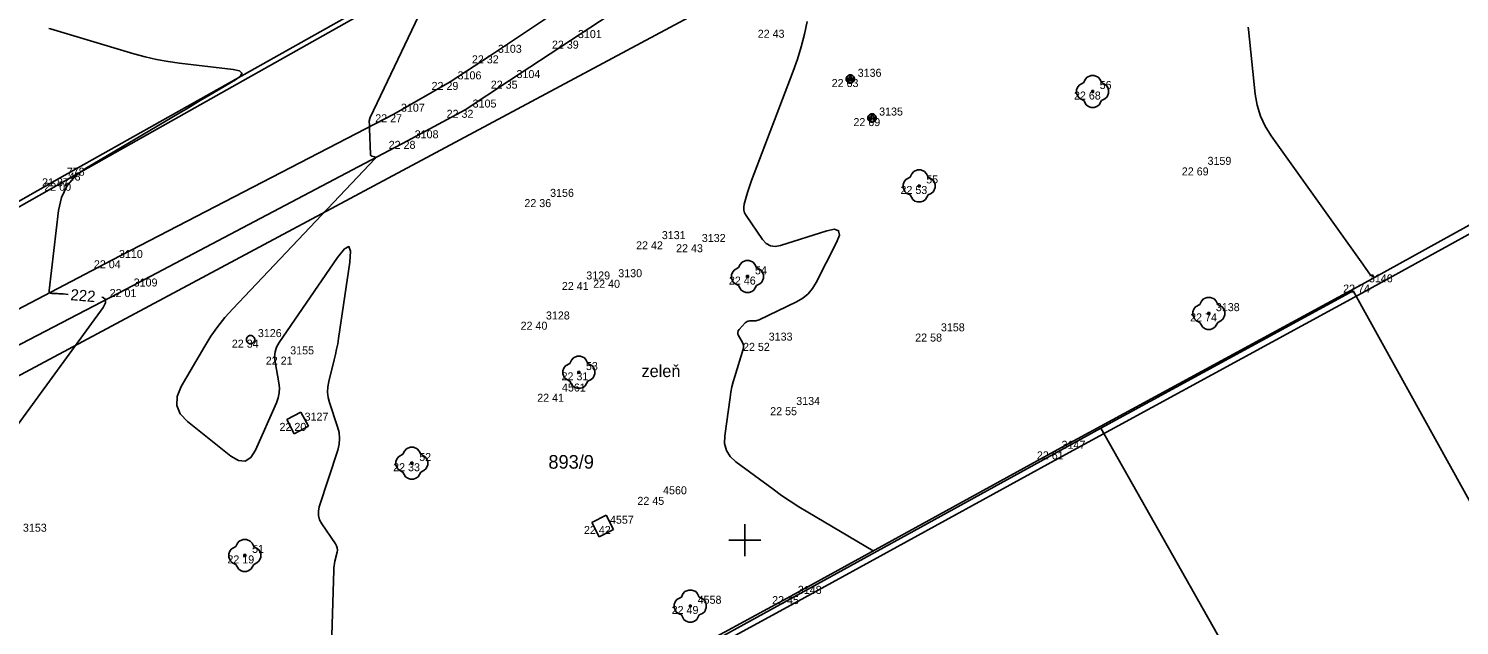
# Model space of a CAD drawing. Extents: x -702257 to -701487, y -1009871 to -1008841.
# Drawn here: x -701947.37 to -701902.67, y -1009627.67 to -1009609.02 of the extents above; entities that cross this region are included whole.
import ezdxf

# ---------------------------------------------------------------- set-up
doc = ezdxf.new("R2010")
doc.units = 0
for name, color, linetype in [('Ex_Contour Labels', 7, 'Continuous'), ('Ex_Major Contours', 7, 'Continuous'), ('Ex_Minor Contours', 7, 'Continuous'), ('Z_body', 7, 'Continuous'), ('Z_body_cisla', 7, 'Continuous'), ('Z_body_vysky_redukovane', 7, 'Continuous'), ('Z_chodnik', 7, 'Continuous'), ('Z_hektometricka_sit', 7, 'Continuous'), ('Z_katastr_cisla_pozemkova', 7, 'Continuous'), ('Z_katastr_hranice', 7, 'Continuous'), ('Z_obruba', 7, 'Continuous'), ('Z_ploty', 7, 'Continuous'), ('Z_popisy', 7, 'Continuous'), ('Z_rozhranni', 7, 'Continuous'), ('Z_site_nerozlisene_znaky', 7, 'Continuous'), ('Z_site_vodovod_znaky', 7, 'Continuous'), ('Z_sloupy', 7, 'Continuous'), ('Z_zelen_jednotliva', 7, 'Continuous')]:
    doc.layers.add(name, color=color, linetype=linetype)

# ---------------------------------------------------------------- blocks, each defined once
blk = doc.blocks.new('POINT_DISPLAY')
blk.add_line((0, 0), (0, 0))
blk = doc.blocks.new('Z24')
for p, q in [((-0.23, 0.38), (-0.17, 0.45)), ((-0.17, 0.45), (-0.05, 0.5)), ((-0.05, 0.5), (0.05, 0.5)), ((0.05, 0.5), (0.17, 0.45)), ((0.17, 0.45), (0.23, 0.38)), ((-0.5, 0.05), (-0.47, 0.13)), ((-0.5, -0.05), (-0.5, 0.05)), ((-0.47, 0.13), (-0.42, 0.2)), ((-0.42, 0.2), (-0.28, 0.28)), ((-0.28, 0.28), (-0.23, 0.38)), ((-0.03, -0.03), (-0.03, 0.03)), ((-0.03, 0.03), (0.03, 0.03)), ((0.03, 0.03), (0.03, -0.03)), ((0.23, 0.38), (0.28, 0.28)), ((0.28, 0.28), (0.42, 0.2)), ((0.42, 0.2), (0.47, 0.13)), ((0.47, 0.13), (0.5, 0.05)), ((0.5, 0.05), (0.5, -0.05)), ((-0.45, -0.17), (-0.5, -0.05)), ((-0.38, -0.23), (-0.45, -0.17)), ((-0.28, -0.28), (-0.38, -0.23)), ((-0.2, -0.42), (-0.28, -0.28)), ((-0.13, -0.47), (-0.2, -0.42)), ((0.03, -0.03), (-0.03, -0.03)), ((0.2, -0.42), (0.13, -0.47)), ((0.28, -0.28), (0.2, -0.42)), ((0.38, -0.23), (0.28, -0.28)), ((0.45, -0.17), (0.38, -0.23)), ((0.5, -0.05), (0.45, -0.17)), ((-0.05, -0.5), (-0.13, -0.47)), ((0.05, -0.5), (-0.05, -0.5)), ((0.13, -0.47), (0.05, -0.5))]:
    blk.add_line(p, q)
blk = doc.blocks.new('Z601')
for p, q in [((-0.13, 0.03), (-0.1, 0.08)), ((-0.13, -0.03), (-0.13, 0.03)), ((-0.1, 0.08), (-0.08, 0.1)), ((-0.08, 0.1), (-0.03, 0.13)), ((-0.08, 0.05), (-0.08, -0.05)), ((-0.03, 0.13), (0.03, 0.13)), ((-0.03, -0.08), (-0.03, 0.08)), ((-0.03, 0.08), (0.03, 0.08)), ((0.03, 0.13), (0.08, 0.1)), ((0.03, 0.08), (0.03, -0.08)), ((0.08, 0.1), (0.1, 0.08)), ((0.08, -0.05), (0.08, 0.05)), ((0.1, 0.08), (0.13, 0.03)), ((0.13, 0.03), (0.13, -0.03)), ((-0.1, -0.08), (-0.13, -0.03)), ((-0.08, -0.1), (-0.1, -0.08)), ((-0.08, -0.05), (-0.03, -0.08)), ((-0.03, -0.13), (-0.08, -0.1)), ((0.03, -0.13), (-0.03, -0.13)), ((0.03, -0.08), (0.08, -0.05)), ((0.08, -0.1), (0.03, -0.13)), ((0.1, -0.08), (0.08, -0.1)), ((0.13, -0.03), (0.1, -0.08))]:
    blk.add_line(p, q)
blk = doc.blocks.new('Z614')
for p, q in [((-0.13, 0.03), (-0.1, 0.08)), ((-0.13, -0.03), (-0.13, 0.03)), ((-0.1, 0.08), (-0.08, 0.1)), ((-0.08, 0.1), (-0.03, 0.13)), ((-0.03, 0.13), (0.03, 0.13)), ((0.03, 0.13), (0.08, 0.1)), ((0.08, 0.1), (0.1, 0.08)), ((0.1, 0.08), (0.13, 0.03)), ((0.13, 0.03), (0.13, -0.03)), ((-0.1, -0.08), (-0.13, -0.03)), ((-0.08, -0.1), (-0.1, -0.08)), ((-0.03, -0.13), (-0.08, -0.1)), ((0.03, -0.13), (-0.03, -0.13)), ((0.08, -0.1), (0.03, -0.13)), ((0.1, -0.08), (0.08, -0.1)), ((0.13, -0.03), (0.1, -0.08))]:
    blk.add_line(p, q)
blk = doc.blocks.new('Z608')
for p, q in [((0.25, 0.25), (-0.25, 0.25)), ((-0.25, 0.25), (-0.25, -0.25)), ((0.25, -0.25), (0.25, 0.25)), ((-0.25, -0.25), (0.25, -0.25))]:
    blk.add_line(p, q)

msp = doc.modelspace()

# ---------------------------------------------------------------- linework, layer by layer
at = {"layer": 'Ex_Major Contours'}
for points in [[(-701946.134, -1009617.325), (-701946.296, -1009617.313), (-701946.34, -1009617.31), (-701946.385, -1009617.308), (-701946.429, -1009617.305), (-701946.474, -1009617.303), (-701946.652, -1009617.294), (-701946.69, -1009617.286), (-701946.716, -1009617.268), (-701946.729, -1009617.24), (-701946.73, -1009617.201), (-701946.44, -1009614.702), (-701946.35, -1009614.297), (-701946.178, -1009613.945), (-701945.926, -1009613.645), (-701945.593, -1009613.398), (-701942.67, -1009611.666), (-701942.45, -1009611.536), (-701942.231, -1009611.405), (-701942.011, -1009611.275), (-701941.791, -1009611.145), (-701940.911, -1009610.623), (-701940.751, -1009610.505), (-701940.709, -1009610.412), (-701940.785, -1009610.345), (-701940.98, -1009610.303), (-701942.655, -1009610.108), (-701943.017, -1009610.057), (-701943.376, -1009609.992), (-701943.732, -1009609.91), (-701944.085, -1009609.813), (-701946.691, -1009609.034), (-701946.746, -1009609.018)], [(-701949.219, -1009623.448), (-701945.044, -1009617.734), (-701944.966, -1009617.593), (-701944.968, -1009617.489), (-701945.047, -1009617.42), (-701945.088, -1009617.412)]]:
    msp.add_lwpolyline(points, dxfattribs=at)
at = {"layer": 'Ex_Minor Contours'}
for points in [[(-701937.971, -1009630.355), (-701937.84, -1009625.939), (-701937.836, -1009625.868), (-701937.829, -1009625.797), (-701937.818, -1009625.727), (-701937.803, -1009625.657), (-701937.737, -1009625.379), (-701937.727, -1009625.311), (-701937.732, -1009625.245), (-701937.751, -1009625.182), (-701937.784, -1009625.122), (-701938.213, -1009624.494), (-701938.282, -1009624.368), (-701938.317, -1009624.236), (-701938.32, -1009624.1), (-701938.29, -1009623.959), (-701937.715, -1009622.187), (-701937.671, -1009622.006), (-701937.657, -1009621.825), (-701937.672, -1009621.644), (-701937.718, -1009621.463), (-701937.97, -1009620.708), (-701938.013, -1009620.543), (-701938.031, -1009620.378), (-701938.025, -1009620.212), (-701937.995, -1009620.045), (-701937.825, -1009619.375), (-701937.785, -1009619.208), (-701937.749, -1009619.039), (-701937.717, -1009618.869), (-701937.689, -1009618.699), (-701937.337, -1009616.324), (-701937.311, -1009615.975), (-701937.366, -1009615.834), (-701937.503, -1009615.9), (-701937.721, -1009616.173), (-701939.546, -1009618.834), (-701939.625, -1009618.974), (-701939.672, -1009619.12), (-701939.689, -1009619.273), (-701939.674, -1009619.433), (-701939.555, -1009620.085), (-701939.537, -1009620.247), (-701939.544, -1009620.406), (-701939.574, -1009620.562), (-701939.629, -1009620.714), (-701940.285, -1009622.191), (-701940.432, -1009622.425), (-701940.609, -1009622.534), (-701940.817, -1009622.519), (-701941.055, -1009622.379), (-701942.408, -1009621.299), (-701942.635, -1009621.059), (-701942.745, -1009620.797), (-701942.736, -1009620.514), (-701942.61, -1009620.208), (-701941.869, -1009618.942), (-701941.675, -1009618.632), (-701941.465, -1009618.334), (-701941.238, -1009618.049), (-701940.994, -1009617.776), (-701936.547, -1009613.078), (-701936.536, -1009613.063), (-701936.535, -1009613.05), (-701936.543, -1009613.04), (-701936.56, -1009613.032), (-701936.649, -1009613.008), (-701936.669, -1009613), (-701936.683, -1009612.988), (-701936.692, -1009612.971), (-701936.695, -1009612.95), (-701936.724, -1009612.156), (-701936.725, -1009612.126), (-701936.726, -1009612.097), (-701936.726, -1009612.067), (-701936.727, -1009612.037), (-701936.728, -1009611.918), (-701936.727, -1009611.889), (-701936.722, -1009611.86), (-701936.714, -1009611.832), (-701936.703, -1009611.805), (-701934.535, -1009607.253)], [(-701923.044, -1009608.805), (-701923.131, -1009609.2), (-701923.234, -1009609.59), (-701923.354, -1009609.975), (-701923.49, -1009610.356), (-701924.79, -1009613.773), (-701924.824, -1009613.864), (-701924.855, -1009613.955), (-701924.884, -1009614.047), (-701924.911, -1009614.14), (-701925.016, -1009614.513), (-701925.032, -1009614.604), (-701925.028, -1009614.692), (-701925.003, -1009614.777), (-701924.959, -1009614.859), (-701924.442, -1009615.607), (-701924.329, -1009615.732), (-701924.198, -1009615.806), (-701924.049, -1009615.828), (-701923.883, -1009615.798), (-701922.438, -1009615.34), (-701922.197, -1009615.293), (-701922.065, -1009615.338), (-701922.042, -1009615.475), (-701922.128, -1009615.705), (-701922.763, -1009616.957), (-701922.88, -1009617.147), (-701923.021, -1009617.311), (-701923.189, -1009617.449), (-701923.382, -1009617.56), (-701924.545, -1009618.116), (-701924.581, -1009618.131), (-701924.619, -1009618.142), (-701924.657, -1009618.149), (-701924.696, -1009618.151), (-701924.855, -1009618.154), (-701924.893, -1009618.158), (-701924.928, -1009618.17), (-701924.959, -1009618.189), (-701924.987, -1009618.215), (-701925.174, -1009618.423), (-701925.205, -1009618.468), (-701925.218, -1009618.515), (-701925.215, -1009618.564), (-701925.194, -1009618.615), (-701925.074, -1009618.824), (-701925.05, -1009618.876), (-701925.038, -1009618.93), (-701925.038, -1009618.986), (-701925.049, -1009619.042), (-701925.313, -1009619.893), (-701925.36, -1009620.054), (-701925.399, -1009620.217), (-701925.433, -1009620.382), (-701925.459, -1009620.548), (-701925.624, -1009621.741), (-701925.629, -1009621.983), (-701925.574, -1009622.199), (-701925.458, -1009622.39), (-701925.281, -1009622.555), (-701924.116, -1009623.413), (-701923.851, -1009623.603), (-701923.581, -1009623.786), (-701923.306, -1009623.963), (-701923.027, -1009624.132), (-701920.988, -1009625.338)], [(-701909.275, -1009608.982), (-701909.263, -1009609.048), (-701909.048, -1009611.069), (-701908.988, -1009611.421), (-701908.885, -1009611.756), (-701908.74, -1009612.075), (-701908.551, -1009612.377), (-701905.693, -1009616.379), (-701905.668, -1009616.413), (-701905.644, -1009616.448), (-701905.62, -1009616.482), (-701905.595, -1009616.517), (-701905.467, -1009616.699), (-701905.458, -1009616.711), (-701905.447, -1009616.722), (-701905.436, -1009616.731), (-701905.423, -1009616.739), (-701905.347, -1009616.78), (-701905.345, -1009616.782), (-701905.342, -1009616.784), (-701905.341, -1009616.786), (-701905.339, -1009616.788), (-701905.33, -1009616.805)]]:
    msp.add_lwpolyline(points, dxfattribs=at)
at = {"layer": 'Z_chodnik'}
for p, q in [((-701946.41, -1009613.7), (-701933.62, -1009606.51)), ((-701960.06, -1009621.42), (-701946.41, -1009613.7))]:
    msp.add_line(p, q, dxfattribs=at)
at = {"layer": 'Z_hektometricka_sit'}
for p, q in [((-701925, -1009624.5), (-701925, -1009625.5)), ((-701925, -1009624.5), (-701925, -1009625.5)), ((-701925.5, -1009625), (-701924.5, -1009625)), ((-701925.5, -1009625), (-701924.5, -1009625))]:
    msp.add_line(p, q, dxfattribs=at)
at = {"layer": 'Z_katastr_hranice'}
for p, q in [((-701910.56, -1009600.01), (-701961.16, -1009627.07)), ((-701913.87, -1009621.5), (-701905.99, -1009617.22)), ((-701905.99, -1009617.22), (-701895.39, -1009636.37)), ((-701913.87, -1009621.5), (-701957.34, -1009645.39)), ((-701904.27, -1009638.5), (-701913.87, -1009621.5))]:
    msp.add_line(p, q, dxfattribs=at)
at = {"layer": 'Z_obruba'}
for p, q in [((-701946.34, -1009613.84), (-701933.55, -1009606.64)), ((-701959.97, -1009621.55), (-701946.34, -1009613.84))]:
    msp.add_line(p, q, dxfattribs=at)
at = {"layer": 'Z_ploty'}
for p, q in [((-701894.81, -1009610.99), (-701905.72, -1009617.02)), ((-701894.69, -1009611.21), (-701905.6, -1009617.23)), ((-701905.72, -1009617.02), (-701915.33, -1009622.23)), ((-701905.6, -1009617.23), (-701915.21, -1009622.45)), ((-701915.33, -1009622.23), (-701923.56, -1009626.75)), ((-701915.21, -1009622.45), (-701923.44, -1009626.97)), ((-701923.56, -1009626.75), (-701954.84, -1009643.72)), ((-701923.44, -1009626.97), (-701954.72, -1009643.94))]:
    msp.add_line(p, q, dxfattribs=at)
at = {"layer": 'Z_rozhranni'}
for p, q in [((-701930.44, -1009609.4), (-701927.4, -1009607.39)), ((-701931, -1009608.57), (-701932.94, -1009609.86)), ((-701932.35, -1009610.65), (-701930.44, -1009609.4)), ((-701932.94, -1009609.86), (-701934.2, -1009610.69)), ((-701934.2, -1009610.69), (-701935.96, -1009611.7)), ((-701933.73, -1009611.56), (-701932.35, -1009610.65)), ((-701935.54, -1009612.53), (-701933.73, -1009611.56)), ((-701935.96, -1009611.7), (-701944.77, -1009616.26)), ((-701944.32, -1009617.16), (-701935.54, -1009612.53)), ((-701944.77, -1009616.26), (-701954.13, -1009621.15)), ((-701953.65, -1009622.02), (-701944.32, -1009617.16))]:
    msp.add_line(p, q, dxfattribs=at)

# ---------------------------------------------------------------- block references
at = {"layer": 'Z_body'}
for p in [(-701924.01, -1009609.06), (-701930.44, -1009609.4), (-701932.94, -1009609.86), (-701934.2, -1009610.69), (-701932.35, -1009610.65), (-701921.7, -1009610.6), (-701914.13, -1009610.99), (-701933.73, -1009611.56), (-701935.96, -1009611.7), (-701921.02, -1009611.82), (-701935.54, -1009612.53), (-701910.76, -1009613.36), (-701946.41, -1009613.7), (-701946.34, -1009613.84), (-701919.55, -1009613.94), (-701931.3, -1009614.35), (-701927.81, -1009615.67), (-701926.56, -1009615.76), (-701944.77, -1009616.26), (-701930.17, -1009616.94), (-701929.17, -1009616.87), (-701924.91, -1009616.77), (-701944.32, -1009617.16), (-701905.72, -1009617.02), (-701931.44, -1009618.18), (-701910.5, -1009617.92), (-701940.44, -1009618.74), (-701919.09, -1009618.55), (-701924.47, -1009618.84), (-701939.42, -1009619.27), (-701930.18, -1009619.76), (-701930.94, -1009620.43), (-701923.62, -1009620.85), (-701938.97, -1009621.34), (-701915.33, -1009622.23), (-701935.4, -1009622.6), (-701927.77, -1009623.65), (-701929.44, -1009624.56), (-701940.62, -1009625.48), (-701923.56, -1009626.75), (-701926.7, -1009627.06)]:
    msp.add_blockref('POINT_DISPLAY', p, dxfattribs=at)
at = {"layer": 'Z_site_nerozlisene_znaky'}
for p, rotation in [((-701938.97, -1009621.34), 27.900000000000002), ((-701929.44, -1009624.56), 26.999999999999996)]:
    msp.add_blockref('Z608', p, dxfattribs=dict(at, rotation=rotation))
at = {"layer": 'Z_site_vodovod_znaky'}
msp.add_blockref('Z614', (-701940.44, -1009618.74), dxfattribs=at)
at = {"layer": 'Z_sloupy'}
for p in [(-701921.7, -1009610.6), (-701921.02, -1009611.82)]:
    msp.add_blockref('Z601', p, dxfattribs=at)
at = {"layer": 'Z_zelen_jednotliva'}
for p in [(-701914.13, -1009610.99), (-701919.55, -1009613.94), (-701924.91, -1009616.77), (-701910.5, -1009617.92), (-701930.18, -1009619.76), (-701935.4, -1009622.6), (-701940.62, -1009625.48), (-701926.7, -1009627.06)]:
    msp.add_blockref('Z24', p, dxfattribs=at)

# ---------------------------------------------------------------- texts
at = {"layer": 'Ex_Contour Labels'}
msp.add_text('222', height=0.35, rotation=355.2143, dxfattribs=at).set_placement((-701946.076, -1009617.505))
at = {"layer": 'Z_body_cisla'}
for s, p in [('3101', (-701930.21, -1009609.32)), ('3103', (-701932.71, -1009609.78)), ('3106', (-701933.97, -1009610.61)), ('3104', (-701932.13, -1009610.57)), ('3136', (-701921.47, -1009610.53)), ('56', (-701913.91, -1009610.91)), ('3107', (-701935.74, -1009611.62)), ('3105', (-701933.5, -1009611.49)), ('3135', (-701920.8, -1009611.74)), ('3108', (-701935.31, -1009612.45)), ('778', (-701946.18, -1009613.62)), ('3159', (-701910.54, -1009613.28)), ('48', (-701946.12, -1009613.77)), ('55', (-701919.33, -1009613.86)), ('3156', (-701931.08, -1009614.28)), ('3131', (-701927.59, -1009615.6)), ('3132', (-701926.34, -1009615.69)), ('3110', (-701944.55, -1009616.19)), ('54', (-701924.68, -1009616.7)), ('3109', (-701944.09, -1009617.08)), ('3129', (-701929.95, -1009616.86)), ('3130', (-701928.95, -1009616.79)), ('3146', (-701905.5, -1009616.95)), ('3128', (-701931.21, -1009618.11)), ('3138', (-701910.28, -1009617.85)), ('3158', (-701918.87, -1009618.48)), ('3126', (-701940.21, -1009618.66)), ('3133', (-701924.25, -1009618.77)), ('3155', (-701939.2, -1009619.2)), ('53', (-701929.96, -1009619.69)), ('4561', (-701930.71, -1009620.36)), ('3134', (-701923.39, -1009620.78)), ('3127', (-701938.75, -1009621.27)), ('52', (-701935.17, -1009622.53)), ('3147', (-701915.1, -1009622.15)), ('4560', (-701927.55, -1009623.57)), ('3153', (-701947.55, -1009624.74)), ('4557', (-701929.21, -1009624.49)), ('51', (-701940.39, -1009625.4)), ('4558', (-701926.47, -1009626.99)), ('3148', (-701923.34, -1009626.68))]:
    msp.add_text(s, height=0.25, dxfattribs=at).set_placement(p)
at = {"layer": 'Z_body_vysky_redukovane'}
for s, p in [('22 43', (-701924.593, -1009609.31)), ('22 39', (-701931.023, -1009609.65)), ('22 32', (-701933.523, -1009610.11)), ('22 29', (-701934.783, -1009610.94)), ('22 35', (-701932.933, -1009610.9)), ('22 63', (-701922.283, -1009610.85)), ('22 68', (-701914.713, -1009611.24)), ('22 32', (-701934.313, -1009611.81)), ('22 27', (-701936.543, -1009611.95)), ('22 69', (-701921.603, -1009612.07)), ('22 28', (-701936.123, -1009612.78)), ('22 69', (-701911.343, -1009613.61)), ('21 87', (-701946.952, -1009613.95)), ('22 00', (-701946.882, -1009614.09)), ('22 53', (-701920.133, -1009614.19)), ('22 36', (-701931.883, -1009614.6)), ('22 42', (-701928.393, -1009615.92)), ('22 43', (-701927.143, -1009616.01)), ('22 04', (-701945.333, -1009616.51)), ('22 41', (-701930.712, -1009617.19)), ('22 40', (-701929.733, -1009617.12)), ('22 46', (-701925.493, -1009617.02)), ('22 01', (-701944.841, -1009617.41)), ('22 74', (-701906.303, -1009617.27)), ('22 40', (-701932.002, -1009618.43)), ('22 74', (-701911.083, -1009618.17)), ('22 34', (-701941.023, -1009618.99)), ('22 58', (-701919.673, -1009618.8)), ('22 52', (-701925.053, -1009619.09)), ('22 21', (-701939.962, -1009619.52)), ('22 31', (-701930.722, -1009620.01)), ('22 41', (-701931.482, -1009620.68)), ('22 55', (-701924.203, -1009621.1)), ('22 20', (-701939.533, -1009621.59)), ('22 61', (-701915.872, -1009622.48)), ('22 33', (-701935.983, -1009622.85)), ('22 45', (-701928.353, -1009623.9)), ('22 42', (-701930.023, -1009624.81)), ('22 19', (-701941.162, -1009625.73)), ('22 45', (-701924.143, -1009627)), ('22 49', (-701927.283, -1009627.31))]:
    msp.add_text(s, height=0.25, dxfattribs=at).set_placement(p)
at = {"layer": 'Z_katastr_cisla_pozemkova'}
msp.add_text('893/9', height=0.425, dxfattribs=at).set_placement((-701931.133, -1009622.77))
at = {"layer": 'Z_popisy'}
msp.add_text('zeleň', height=0.38, dxfattribs=at).set_placement((-701928.224, -1009619.909))

doc.saveas('drawing.dxf')
